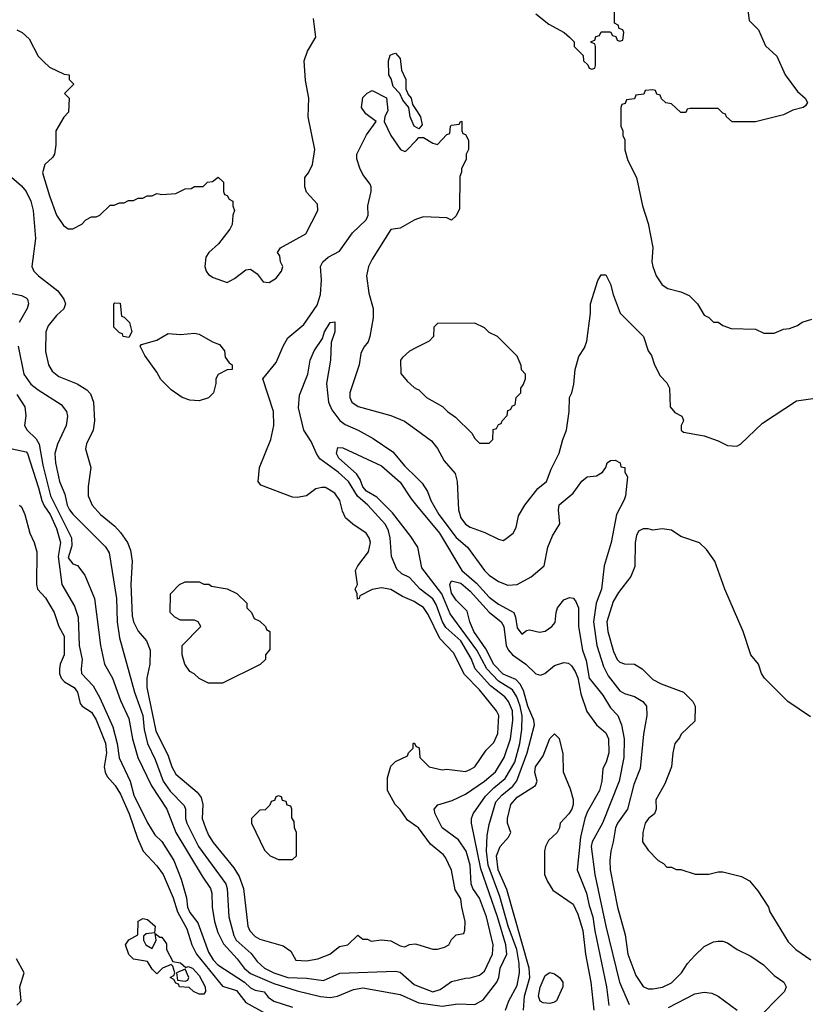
# Model space of a CAD drawing. Header units: inches. Extents: x 2348341 to 2479810, y 460419 to 613669.
# Tile 328 of 656: x 2368303 to 2371684, y 581115 to 585325. Entities that reach past the tile are written whole.
import ezdxf

# ---------------------------------------------------------------- set-up
doc = ezdxf.new("R2010")
doc.units = ezdxf.units.IN
doc.header["$MEASUREMENT"] = 0
doc.layers.add('C3568', color=7, linetype='Continuous')
doc.layers.add('C3578', color=7, linetype='Continuous')

msp = doc.modelspace()

# ---------------------------------------------------------------- linework, layer by layer
at = {"layer": 'C3568', "color": 2}
for points, elevation in [([(2368290, 585282), (2368314, 585270), (2368343.6, 585243.6), (2368382, 585170), (2368405.4, 585145.4), (2368430, 585122), (2368492.7, 585092.7), (2368514, 585090), (2368514, 585070), (2368534, 585050), (2368494, 585010), (2368514, 584990), (2368512, 584930), (2368491.1, 584908.9), (2368458, 584850), (2368458, 584790), (2368452, 584750), (2368443.6, 584736.4), (2368410, 584706), (2368401, 584670), (2368430, 584572), (2368460.7, 584490), (2368490, 584444.7), (2368510, 584431.3), (2368530, 584431.3), (2368568.4, 584451.6), (2368586, 584470), (2368610, 584482), (2368630, 584482), (2368646, 584490), (2368690, 584532), (2368707.3, 584532.7), (2368730, 584542), (2368750, 584542), (2368768.4, 584551.6), (2368790, 584552), (2368810, 584562), (2368830, 584562), (2368848, 584572), (2368870, 584572), (2368890, 584582), (2368910, 584578), (2368970, 584582), (2369010, 584602), (2369036.4, 584603.6), (2369050, 584612), (2369087.3, 584612.7), (2369106, 584630), (2369127.3, 584632.7), (2369151.6, 584651.6), (2369174, 584630), (2369174, 584590), (2369178, 584578), (2369190, 584574), (2369198, 584558), (2369214, 584550), (2369214, 584530), (2369222, 584510), (2369214, 584490), (2369212, 584450), (2369202, 584430), (2369152.5, 584367.5), (2369111, 584330), (2369098.8, 584310), (2369094.8, 584270), (2369100.7, 584250), (2369110, 584236), (2369130, 584222.8), (2369190, 584202), (2369222, 584218), (2369270, 584256), (2369290, 584258), (2369318, 584238), (2369344.7, 584204.7), (2369370, 584202), (2369400.2, 584219.8), (2369422, 584250), (2369428, 584270), (2369418, 584290), (2369415.3, 584315.3), (2369406, 584330), (2369418, 584350), (2369526, 584410), (2369578, 584510), (2369576.4, 584536.4), (2369530, 584588), (2369522, 584610), (2369522, 584650), (2369538, 584670), (2369554.6, 584705.4), (2369565.2, 584770), (2369537, 584910), (2369539.3, 584990), (2369524.7, 585064.7), (2369519, 585150), (2369533.2, 585190), (2369569, 585250), (2369559, 585330)], 106), ([(2370000, 584863.7), (2369989.6, 584869.6), (2369973.2, 584910), (2369966.6, 584950), (2369941.5, 584981.5), (2369928.7, 585010), (2369900.1, 585040.1), (2369892.1, 585072.1), (2369882, 585090), (2369879.6, 585150), (2369887.1, 585172.9), (2369900.5, 585179.5), (2369910, 585182.4), (2369930, 585158.8), (2369936.4, 585110), (2369954.4, 585070), (2369954, 585030), (2369964.9, 585004.9), (2369977.3, 584990), (2369982.8, 584962.8), (2370000, 584936.5)], 102), ([(2370000, 582831.1), (2369990, 582837.6), (2369939.5, 582859.5), (2369890, 582889.2), (2369850, 582896), (2369810, 582889), (2369758, 582862), (2369754, 582850), (2369747.3, 582847.3), (2369746, 582870), (2369738, 582890), (2369748, 582910), (2369739, 582970), (2369749, 582990), (2369795.1, 583050), (2369802.7, 583090), (2369798, 583110), (2369785.2, 583130), (2369727.8, 583167.8), (2369695.9, 583195.9), (2369683.6, 583223.6), (2369672, 583270), (2369650, 583301.2), (2369610, 583325.2), (2369595.3, 583324.7), (2369570, 583319), (2369530, 583288.7), (2369490, 583282), (2369470, 583284), (2369334.6, 583334.6), (2369322, 583350), (2369329, 583410), (2369377.2, 583530), (2369389, 583590), (2369388.7, 583650), (2369342, 583790), (2369400.2, 583859.8), (2369429.2, 583930), (2369450, 583964.7), (2369518, 584022), (2369575.6, 584104.4), (2369589.7, 584150.3), (2369593.6, 584213.6), (2369589.2, 584270), (2369599, 584290), (2369622, 584310), (2369670, 584336), (2369726.5, 584413.5), (2369785.1, 584470), (2369793.6, 584490), (2369792.3, 584530), (2369806.6, 584590), (2369806, 584610), (2369802, 584622), (2369770, 584664), (2369758, 584690), (2369745.2, 584730), (2369744, 584750), (2369786.6, 584833.4), (2369828, 584890), (2369782.7, 584922.7), (2369764, 584950), (2369770, 584992), (2369788.9, 585011.1), (2369810, 585022), (2369871, 584991), (2369876.9, 584936.9), (2369864.7, 584910), (2369862, 584890), (2369890.8, 584830), (2369932, 584770), (2369950, 584761), (2369956, 584764), (2370000, 584810.4)], 102), ([(2368246.8, 584670), (2368310, 584614.8), (2368330.5, 584590), (2368350.4, 584550), (2368360.5, 584510), (2368370.5, 584390), (2368354.8, 584270), (2368362.8, 584250), (2368382.8, 584230), (2368465.8, 584165.8), (2368491.3, 584130), (2368498, 584110), (2368491.1, 584088.9), (2368459.8, 584060.2), (2368424.1, 584015.9), (2368414, 583990), (2368413.7, 583906.3), (2368425.5, 583850), (2368442.3, 583822.3), (2368470, 583799.1), (2368548.2, 583768.2), (2368590, 583742.8), (2368605.8, 583725.8), (2368619.1, 583690), (2368622, 583610), (2368617.3, 583570), (2368588.3, 583511.7), (2368584, 583490), (2368607.3, 583410), (2368596.3, 583330), (2368596.3, 583290), (2368613.4, 583250), (2368647.7, 583210), (2368710, 583159.1), (2368733.3, 583133.3), (2368763.8, 583090), (2368776.7, 583056.7), (2368783.8, 583010), (2368778.4, 582910), (2368783.4, 582776.6), (2368790, 582751.3), (2368810, 582711.3), (2368844.9, 582670), (2368860.7, 582630), (2368859.1, 582570), (2368846.7, 582510), (2368847.2, 582470), (2368885.1, 582285.1), (2368938, 582178), (2368953, 582130), (2368970, 582098.8), (2369061.7, 582021.7), (2369079.5, 581999.5), (2369086, 581970), (2369083.8, 581910), (2369097.1, 581870), (2369110, 581838.8), (2369130, 581807.3), (2369218.3, 581698.3), (2369241.7, 581661.7), (2369259.5, 581610), (2369278, 581450), (2369287.7, 581430), (2369310, 581404.9), (2369330, 581394), (2369430, 581364.7), (2369462, 581342), (2369484.5, 581304.5), (2369530, 581300.5), (2369578, 581310), (2369628.7, 581330), (2369670, 581362), (2369706, 581370), (2369748.9, 581411.1), (2369770, 581394), (2369790, 581394), (2369805.4, 581385.4), (2369850, 581391.3), (2369890, 581386), (2369930, 581366), (2369950, 581361), (2369969.3, 581370.7), (2369994.4, 581374.4), (2370000, 581372.6)], 102), ([(2370000, 584472), (2369990, 584468.7), (2369930, 584434), (2369890, 584428.7), (2369810, 584302), (2369794.8, 584270), (2369786, 584230), (2369795.9, 584155.9), (2369814.8, 584090), (2369814.8, 584050), (2369800.7, 583970), (2369792.8, 583947.2), (2369774.4, 583925.6), (2369762.5, 583897.5), (2369754, 583850), (2369714.8, 583730), (2369714.8, 583710), (2369722.8, 583690), (2369750, 583670.8), (2369890, 583633.4), (2369948.3, 583608.3), (2370000, 583571)], 102), ([(2368270, 584154), (2368310, 584146), (2368330, 584136), (2368336, 584130), (2368341, 584110), (2368334.8, 584090), (2368300.7, 584030)], 98), ([(2370000, 582907.3), (2369970, 582940.7), (2369936.6, 582956.6), (2369915.3, 582975.3), (2369892.7, 583030), (2369887.6, 583110), (2369880.1, 583140.1), (2369866.6, 583166.6), (2369791.8, 583250), (2369747.8, 583287.8), (2369709.7, 583350), (2369664.2, 583390), (2369587, 583447), (2369571.6, 583470), (2369550, 583521.2), (2369518, 583570), (2369494.5, 583665.5), (2369500.1, 583719.9), (2369534.5, 583810), (2369545.6, 583870), (2369562.9, 583910), (2369597.6, 583962.4), (2369607, 583990), (2369630, 584031), (2369650, 584034), (2369650.4, 583990), (2369634.4, 583945.6), (2369632.2, 583870), (2369615.3, 583770), (2369623.8, 583690), (2369637.1, 583657.1), (2369672.2, 583612.2), (2369694.2, 583594.2), (2369750, 583570.5), (2369814.7, 583534.7), (2369898, 583478), (2369950, 583416), (2370000, 583367.4)], 98), ([(2368296.3, 583930), (2368320.7, 583810), (2368350, 583766.8), (2368382, 583742), (2368480.5, 583680.5), (2368502.8, 583650), (2368507.3, 583630), (2368502, 583590), (2368464, 583510), (2368453.4, 583470), (2368456.3, 583430), (2368473.4, 583350), (2368496.2, 583296.2), (2368505.7, 583250), (2368515.5, 583230), (2368530, 583210.7), (2368670, 583070.7), (2368685.8, 583045.8), (2368717, 582850), (2368719.5, 582750), (2368730, 582682), (2368793.1, 582450), (2368829, 582350), (2368835.8, 582290), (2368850, 582230.8), (2368882.2, 582162.2), (2368916, 582070), (2368946.5, 582026.5), (2369006, 581966), (2369012.2, 581950), (2369012, 581910), (2369017, 581890), (2369067.2, 581790), (2369184.4, 581630), (2369190.4, 581610), (2369197.6, 581490), (2369218, 581410), (2369228.7, 581390), (2369292.3, 581332.3), (2369318.2, 581298.2), (2369350, 581270.3), (2369390, 581250.3), (2369450, 581230.2), (2369530, 581226.7), (2369602.5, 581217.5), (2369671.3, 581248.7), (2369910, 581256.3), (2369930, 581253.4), (2369990, 581199.5), (2370000, 581195.6)], 98), ([(2370000, 583923), (2369970, 583908), (2369939.6, 583880.4), (2369932, 583870), (2369932.7, 583812.7), (2369959.6, 583779.6), (2369990, 583752), (2370000, 583747)], 106), ([(2368290, 583722.4), (2368324.2, 583670), (2368328.5, 583631.5), (2368322.8, 583590), (2368334.8, 583570), (2368373.1, 583533.1), (2368385.5, 583510), (2368401.2, 583421.2), (2368435.2, 583290), (2368524.9, 583110), (2368525.1, 583074.9), (2368510, 583024.7), (2368530, 582998.8), (2368550, 582991.3), (2368581, 582950), (2368622.8, 582850), (2368647.7, 582650), (2368665.5, 582570), (2368699.3, 582510), (2368733.8, 582413.8), (2368770, 582338), (2368784.9, 582250), (2368808.4, 582170), (2368866.7, 582050), (2368932.4, 581950), (2368970.3, 581850), (2369082.5, 581662.5), (2369119.3, 581610), (2369124.4, 581590), (2369125.3, 581530), (2369135.3, 581470), (2369150, 581422.8), (2369174.3, 581374.3), (2369232.7, 581310), (2369262.4, 581270), (2369290, 581247.4), (2369390, 581204.4), (2369490, 581172.7), (2369590, 581148.5), (2369630, 581144.9), (2369662, 581150), (2369730, 581179.3), (2369770, 581186), (2369930, 581157.1), (2370000, 581126.4)], 94), ([(2368270, 583490.5), (2368330, 583477.3), (2368336.3, 583470), (2368383.9, 583323.9), (2368396.9, 583270), (2368407, 583247), (2368433.8, 583210), (2368459.6, 583150), (2368477.7, 583090), (2368467.2, 583030), (2368482.3, 582910), (2368537.2, 582817.2), (2368553.1, 582770), (2368557.4, 582650), (2368570.4, 582590), (2368565.5, 582550), (2368567.7, 582530), (2368616.5, 582476.5), (2368645.7, 582425.7), (2368701.4, 582301.4), (2368720.2, 582230), (2368728.9, 582168.9), (2368775.8, 582070), (2368790.5, 582010), (2368850, 581891), (2368880.5, 581840.5), (2368910, 581811), (2368962, 581730), (2368994, 581650), (2369015.5, 581570), (2369020.4, 581530), (2369030, 581507.7), (2369064.2, 581464.2), (2369110, 581338), (2369130, 581304.9), (2369150, 581284.4), (2369264.9, 581210), (2369290, 581185.5), (2369310, 581176.4), (2369348.3, 581168.3), (2369365.9, 581145.9), (2369389, 581129), (2369470, 581102.4)], 90), ([(2370000, 583078.3), (2369975.2, 583115.2), (2369896.6, 583216.6), (2369830, 583284.2), (2369786, 583310), (2369770, 583327.6), (2369759.2, 583359.2), (2369743.8, 583383.8), (2369667.3, 583450), (2369657.2, 583470), (2369664, 583496), (2369684.7, 583495.3), (2369850, 583417.1), (2369930, 583348.2), (2369976.4, 583276.4), (2370000, 583247.9)], 94), ([(2368302, 583250), (2368310, 583242), (2368324.7, 583210), (2368346, 583130), (2368364.7, 583090), (2368376, 583050), (2368374, 582910), (2368378.8, 582890), (2368412.8, 582852.8), (2368450.8, 582790), (2368470.8, 582730), (2368493.4, 582690), (2368493.4, 582610), (2368476.3, 582570), (2368472.7, 582550), (2368472.7, 582530), (2368480.5, 582510), (2368493.8, 582493.8), (2368536.3, 582470), (2368550.4, 582450), (2368562, 582402), (2368570.5, 582390.5), (2368610, 582364), (2368630, 582331), (2368670, 582232), (2368673.4, 582190), (2368663.7, 582130), (2368667.7, 582107.7), (2368676.4, 582090), (2368711.3, 582051.3), (2368733.9, 582013.9), (2368770.3, 581930), (2368806, 581826), (2368830.2, 581770.2), (2368890, 581706.7), (2368916, 581670), (2368958.9, 581570), (2368977.3, 581510), (2369018.1, 581438.1), (2369039.1, 581370), (2369059.1, 581330), (2369170, 581193), (2369230, 581174), (2369270, 581122.7), (2369350, 581079.5)], 86), ([(2370000, 581875.6), (2369962, 581902), (2369930, 581948), (2369909.1, 581969.1), (2369875.3, 582030), (2369876.4, 582083.6), (2369890, 582134), (2369910, 582154), (2369962, 582178), (2369966, 582190), (2369986, 582210), (2369986, 582230), (2369990, 582234), (2369998, 582218), (2370000, 582217.1)], 102), ([(2368290, 581111), (2368309, 581130), (2368302.7, 581190), (2368322, 581250), (2368289.4, 581309.4)], 86)]:
    msp.add_lwpolyline(points, dxfattribs=dict(at, elevation=elevation))
for points, elevation in [([(2368770, 583966), (2368746, 583970), (2368742, 583982), (2368730, 583986), (2368706, 584010), (2368706, 584110), (2368710, 584114), (2368732.7, 584112.7), (2368738, 584058), (2368750, 584054), (2368772, 584030), (2368782, 583990)], 102), ([(2369070, 583695.3), (2369030, 583699), (2368998, 583710), (2368950, 583742), (2368906.3, 583786.3), (2368890, 583818), (2368838, 583890), (2368818, 583930), (2368823.1, 583936.9), (2368890, 583954.8), (2368937.2, 583982.8), (2368990, 583978.8), (2369050, 583984.7), (2369070, 583981), (2369127.9, 583947.9), (2369156.8, 583936.8), (2369178, 583910), (2369182, 583882), (2369198, 583858), (2369212, 583850), (2369212, 583830), (2369190, 583828.7), (2369151.6, 583808.4), (2369142, 583790), (2369142, 583770), (2369131.3, 583730), (2369110, 583708.7)], 102), ([(2369110, 582488), (2369070, 582508), (2369048.9, 582528.9), (2369030, 582538), (2369008.7, 582570), (2368998, 582610), (2368998, 582650), (2369078, 582730), (2369066, 582750), (2369050, 582758), (2368990, 582758), (2368966, 582770), (2368946, 582790), (2368948, 582870), (2368986, 582910), (2369010, 582922), (2369070, 582922), (2369090, 582912), (2369111.6, 582911.6), (2369123.6, 582903.6), (2369190, 582892), (2369231.6, 582871.6), (2369274, 582830), (2369274, 582810), (2369294, 582790), (2369305.4, 582765.4), (2369330, 582754), (2369354, 582730), (2369358, 582718), (2369372, 582710), (2369372.7, 582632.7), (2369354, 582610), (2369354, 582590), (2369331.6, 582568.4), (2369170, 582488)], 102), ([(2369410, 582006), (2369398, 582002), (2369392.7, 581987.3), (2369378, 581982), (2369372.7, 581967.3), (2369352.7, 581947.3), (2369330, 581946), (2369294, 581910), (2369294, 581890), (2369350, 581774), (2369374, 581750), (2369410, 581734), (2369470, 581734), (2369486, 581750), (2369486, 581850), (2369478, 581870), (2369476.4, 581896.4), (2369467.3, 581912.7), (2369466, 581950), (2369462, 581962), (2369447.3, 581967.3), (2369442, 581982), (2369427.3, 581987.3), (2369422, 582002)], 106), ([(2368870, 581354), (2368886, 581390), (2368882, 581418), (2368902, 581402), (2368910, 581402), (2368930, 581374), (2368931.3, 581350), (2368958, 581298), (2368990, 581292), (2369012.7, 581272.7), (2369023.1, 581276.9), (2369042, 581270), (2369070, 581238), (2369096.3, 581190), (2369098, 581170), (2369090, 581158), (2369070, 581158), (2369046, 581170), (2369027.3, 581187.3), (2368986, 581190), (2368982, 581202), (2368970, 581206), (2368962, 581222), (2368946, 581230), (2368962, 581238), (2368966, 581250), (2368958, 581278), (2368950, 581286), (2368914, 581270), (2368890, 581246), (2368870, 581266), (2368850, 581298), (2368790, 581308.7), (2368770, 581328), (2368755.3, 581370), (2368770, 581391.3), (2368808, 581412), (2368808.9, 581471.1), (2368830, 581482), (2368850, 581478), (2368882, 581450), (2368879.6, 581420.4), (2368843.6, 581416.4), (2368832.7, 581407.3), (2368832, 581390), (2368842, 581370)], 82), ([(2369010, 581266), (2368974, 581250), (2368978, 581218), (2369010, 581214), (2369022, 581218), (2369026, 581230)], 82)]:
    msp.add_lwpolyline(points, close=True, dxfattribs=dict(at, elevation=elevation))
at = {"layer": 'C3578', "color": 2}
for points, elevation in [([(2370510.9, 585350.9), (2370566.4, 585306.4), (2370631, 585271), (2370654, 585250), (2370674, 585230), (2370674, 585210), (2370712.7, 585172.7), (2370714, 585150), (2370732.7, 585132.7), (2370738, 585118), (2370750, 585114), (2370762, 585118), (2370766, 585130), (2370766, 585210), (2370762, 585222), (2370747.3, 585227.3), (2370747.3, 585232.7), (2370762, 585238), (2370767.3, 585252.7), (2370782, 585258), (2370790, 585274), (2370830, 585274), (2370838, 585258), (2370852.7, 585252.7), (2370858, 585238), (2370870, 585234), (2370882, 585238), (2370886, 585270), (2370882, 585282), (2370867.3, 585287.3), (2370862, 585302), (2370846, 585310), (2370846, 585470)], 106), ([(2371410.7, 585410.7), (2371422.5, 585322.5), (2371462.4, 585282.4), (2371493.2, 585213.2), (2371541, 585170), (2371576.3, 585090), (2371630, 585018), (2371662, 584990), (2371671.6, 584971.6), (2371663.6, 584956.4), (2371654, 584950), (2371610, 584938), (2371570, 584918), (2371450, 584888.7), (2371410, 584888), (2371350, 584888), (2371326, 584910), (2371322, 584922), (2371310, 584926), (2371290, 584946), (2371170, 584946), (2371158, 584942), (2371151.6, 584928.4), (2371130, 584928), (2371090, 584966), (2371066, 584970), (2371047.3, 584987.3), (2371042, 585002), (2371027.3, 585007.3), (2371022, 585022), (2371010, 585026), (2370978, 585022), (2370972.7, 585007.3), (2370938, 585002), (2370932.7, 584987.3), (2370898, 584982), (2370892.7, 584967.3), (2370878, 584962), (2370874, 584950), (2370874, 584870), (2370882, 584850), (2370882, 584830), (2370891.1, 584811.1), (2370891.6, 584768.4), (2370903.5, 584723.5), (2370941, 584650), (2370966.8, 584530), (2370990, 584454), (2371010.7, 584350.7), (2371006.8, 584290), (2371011, 584270), (2371024.7, 584230), (2371050, 584192), (2371075.3, 584175.3), (2371130, 584161), (2371165.4, 584145.4), (2371202, 584110), (2371230, 584062), (2371250, 584052), (2371270, 584032), (2371290, 584031.3), (2371310, 584018), (2371345.4, 584005.4), (2371450, 584002), (2371485.4, 583985.4), (2371530, 583984.7), (2371570, 584002), (2371594.6, 584005.4), (2371630, 584018), (2371650, 584031.3), (2371690, 584044.7)], 106), ([(2370000, 584936.5), (2370017.3, 584910), (2370023.6, 584876.4), (2370010, 584858), (2370000, 584863.7)], 102), ([(2370000, 584810.4), (2370010, 584821), (2370030, 584821), (2370070, 584798), (2370090, 584792), (2370130, 584834), (2370142, 584838), (2370146, 584870), (2370150, 584874), (2370182, 584878), (2370190, 584892), (2370194, 584890), (2370194, 584850), (2370198, 584838), (2370210, 584834), (2370222, 584810), (2370222, 584770), (2370212, 584750), (2370211.6, 584728.4), (2370192.7, 584687.3), (2370192.7, 584672.7), (2370185.4, 584654.6), (2370183.6, 584516.4), (2370170, 584486), (2370150, 584468), (2370130, 584478), (2370030, 584482), (2370000, 584472)], 102), ([(2370000, 583571), (2370064.5, 583524.5), (2370090, 583491.3), (2370118.5, 583438.5), (2370165.2, 583385.2), (2370173.4, 583350), (2370179.1, 583230), (2370190, 583196), (2370210, 583168.2), (2370230, 583155.5), (2370292.5, 583132.5), (2370350, 583104.7), (2370370, 583098), (2370378, 583102), (2370414, 583130), (2370425.6, 583154.4), (2370436.6, 583203.4), (2370462.7, 583250), (2370518.6, 583321.4), (2370556, 583350), (2370576.2, 583403.8), (2370610, 583472), (2370625.2, 583530), (2370641.2, 583570), (2370653.2, 583650), (2370654, 583710), (2370664, 583730), (2370672.9, 583767.1), (2370679, 583830), (2370694.6, 583885.4), (2370718, 583922), (2370728.7, 583950), (2370744, 584070), (2370744, 584110), (2370775.3, 584210), (2370790, 584234), (2370810, 584234), (2370830, 584194), (2370841, 584150), (2370871.1, 584071.1), (2370970.9, 583970.9), (2370991.3, 583910), (2371004.7, 583890), (2371018, 583850), (2371042, 583802), (2371070, 583772), (2371082, 583750), (2371084.7, 583670), (2371105.4, 583645.4), (2371134, 583630), (2371139.6, 583619.6), (2371142, 583610), (2371132, 583590), (2371132, 583570), (2371142, 583562), (2371230, 583546), (2371290, 583524.7), (2371330, 583504.7), (2371370, 583502), (2371386, 583510), (2371480.2, 583599.8), (2371624.7, 583695.3), (2371694.6, 583705.4)], 102), ([(2370000, 583747), (2370010, 583742), (2370042, 583710), (2370110.9, 583670.9), (2370132, 583650), (2370166.4, 583626.4), (2370236.9, 583556.9), (2370250, 583534), (2370270, 583514), (2370310, 583514), (2370326, 583530), (2370327.3, 583572.7), (2370342, 583578), (2370350, 583594), (2370362, 583598), (2370366, 583610), (2370387.3, 583632.7), (2370390, 583654), (2370402, 583658), (2370410, 583674), (2370422, 583678), (2370426, 583710), (2370446, 583730), (2370446, 583750), (2370456.4, 583763.6), (2370466, 583790), (2370466, 583810), (2370448.4, 583828.4), (2370447.3, 583847.3), (2370430, 583886), (2370346, 583970), (2370310, 583988), (2370290, 584008), (2370250, 584028), (2370090, 584026), (2370074, 584010), (2370072, 583970), (2370054, 583950), (2370000, 583923)], 106), ([(2370000, 583367.4), (2370024, 583344), (2370047.5, 583307.5), (2370060.7, 583270), (2370094.9, 583210), (2370170, 583110.6), (2370217.3, 583070), (2370290, 582970.6), (2370310.7, 582950), (2370350, 582923.8), (2370390, 582908), (2370430, 582910.7), (2370490, 582942.8), (2370545.2, 582990), (2370562, 583070), (2370582, 583118), (2370612.3, 583170), (2370607, 583230), (2370610, 583251), (2370670, 583301), (2370707.2, 583352.8), (2370729.4, 583370.6), (2370770, 583374.8), (2370795.3, 583390), (2370809, 583410), (2370815.3, 583430), (2370830, 583441), (2370850, 583442), (2370871.1, 583431.1), (2370874, 583414), (2370890.7, 583410.7), (2370891.3, 583391.3), (2370902, 583370), (2370893.4, 583290), (2370888.2, 583271.8), (2370855.5, 583210), (2370833, 583090), (2370803, 582990), (2370791.8, 582890), (2370768.2, 582830), (2370756.9, 582750), (2370771.8, 582650), (2370799.4, 582559.4), (2370820, 582520), (2370870, 582456.3), (2370890, 582443.8), (2370931.7, 582431.7), (2370967.3, 582410), (2370984, 582390), (2370984.9, 582350), (2370970.4, 582270), (2370956.7, 582123.3), (2370930, 582055.3), (2370901.6, 581950), (2370859.3, 581890), (2370850.5, 581870), (2370841.6, 581810), (2370830.4, 581770), (2370826.4, 581730), (2370828.4, 581690), (2370859.3, 581530), (2370892.3, 581412.3), (2370904.4, 581330), (2370938, 581238), (2370970, 581190.8), (2370990, 581182), (2371010, 581182), (2371051.5, 581188.5), (2371090, 581207.7), (2371133.2, 581250), (2371159, 581290), (2371190, 581324.7), (2371230, 581362), (2371270, 581382), (2371290, 581384.7), (2371310, 581384.7), (2371330, 581378), (2371372, 581350), (2371430, 581321), (2371483.5, 581283.5), (2371530, 581238), (2371571, 581210), (2371581, 581190), (2371574, 581170), (2371450, 581045.2)], 98), ([(2370000, 583247.9), (2370097.7, 583130), (2370193.7, 582970), (2370256.3, 582916.3), (2370310, 582855.8), (2370350, 582826.7), (2370416, 582790), (2370424, 582770), (2370430, 582724.7), (2370450, 582698), (2370470, 582714), (2370483.1, 582716.9), (2370526, 582706), (2370550, 582710.5), (2370578, 582730), (2370592.4, 582747.6), (2370596.9, 582790), (2370603.5, 582810), (2370630, 582844.9), (2370654.8, 582854.8), (2370670, 582851.3), (2370679.9, 582839.9), (2370693.4, 582810), (2370693.4, 582730), (2370710.3, 582630), (2370725.4, 582585.4), (2370738.7, 582510), (2370796.9, 582436.9), (2370830, 582382.8), (2370860.7, 582350), (2370877.3, 582310), (2370888, 582250), (2370886.4, 582170), (2370867.2, 582070), (2370794.9, 581890), (2370750.6, 581810), (2370747.4, 581790), (2370762, 581670), (2370809.2, 581449.2), (2370868.8, 581210), (2370910, 581114.8)], 94), ([(2371684.7, 582344.7), (2371588, 582410), (2371488.7, 582510), (2371475.3, 582530), (2371462, 582570), (2371429.2, 582610), (2371397.2, 582710), (2371319, 582890), (2371275.3, 583010), (2371240.4, 583060.4), (2371210, 583088), (2371130, 583115.3), (2371090, 583142), (2371050, 583148.7), (2371010, 583142), (2370990, 583148.7), (2370970, 583148.7), (2370950, 583138), (2370940.7, 583119.3), (2370934.8, 583090), (2370933.2, 582986.8), (2370915.9, 582944.1), (2370864.1, 582875.9), (2370841.7, 582838.3), (2370813.4, 582750), (2370818, 582710), (2370843.1, 582623.1), (2370858.8, 582590), (2370870, 582578.8), (2370890, 582570.8), (2370932, 582570), (2370964.7, 582550), (2371010, 582504.7), (2371046, 582486), (2371142, 582450), (2371182, 582410), (2371192, 582390), (2371190, 582326), (2371132, 582270), (2371125.4, 582254.6), (2371104.7, 582230), (2371096, 582190), (2371090.8, 582130), (2371061.4, 582058.6), (2371022.8, 581990), (2371024.7, 581950), (2371018, 581930), (2370992, 581910), (2370978, 581890), (2370967.3, 581850), (2370966, 581810), (2370990, 581774), (2371034, 581730), (2371056.9, 581716.9), (2371070, 581702), (2371090, 581702), (2371110, 581692), (2371131.1, 581691.1), (2371191.6, 581671.6), (2371250, 581671.3), (2371290, 581682), (2371310, 581682), (2371390, 581662), (2371423.6, 581643.6), (2371459.8, 581599.8), (2371504.7, 581530), (2371511.3, 581510), (2371590, 581382), (2371622, 581350), (2371685.8, 581305.8)], 102), ([(2370000, 581126.4), (2370010, 581122), (2370110, 581107.2), (2370176.8, 581116.8), (2370250, 581114), (2370285.4, 581134.6), (2370342.9, 581210), (2370352, 581230), (2370358.4, 581270), (2370386, 581330), (2370382.3, 581370), (2370346.8, 581490), (2370275.1, 581695.1), (2370235.1, 581890), (2370234.5, 581910), (2370242, 581930), (2370295.3, 582004.7), (2370330, 582041.1), (2370379.1, 582080.9), (2370420.4, 582150), (2370441.4, 582230), (2370449.8, 582289.8), (2370451.8, 582348.2), (2370443.7, 582390), (2370428.7, 582430), (2370410, 582459.7), (2370350, 582497.6), (2370300.9, 582550), (2370257.8, 582630), (2370144.2, 582784.2), (2370107.6, 582870), (2370022, 582982), (2370005.6, 583070), (2370000, 583078.3)], 94), ([(2370380.9, 581090), (2370395.1, 581130), (2370430, 581196), (2370440.4, 581250), (2370439.3, 581290), (2370428.9, 581350), (2370391.6, 581450), (2370356.1, 581576.1), (2370306.5, 581710), (2370298.8, 581770), (2370302.5, 581837.5), (2370310, 581884.7), (2370338.6, 581981.4), (2370364.7, 582010), (2370412.6, 582047.4), (2370429, 582071), (2370473.1, 582190), (2370504.2, 582310), (2370501.3, 582330), (2370476.2, 582390), (2370456.9, 582456.9), (2370443.6, 582483.6), (2370424.4, 582504.4), (2370370, 582527.4), (2370330, 582568.3), (2370295.9, 582635.9), (2370244.8, 582710), (2370228.4, 582750), (2370216.6, 582796.6), (2370170, 582843.7), (2370150, 582873.2), (2370142, 582910), (2370150, 582926), (2370190, 582915.3), (2370230, 582882.4), (2370310, 582792), (2370362.4, 582750), (2370372.9, 582730), (2370383.7, 582650), (2370391.5, 582631.5), (2370410.6, 582610), (2370467.7, 582570), (2370510, 582527.7), (2370530, 582523), (2370548.7, 582530), (2370590, 582564), (2370630, 582577.3), (2370650, 582574), (2370662.3, 582562.3), (2370678.7, 582538.7), (2370690, 582511), (2370703.1, 582443.1), (2370727.9, 582367.9), (2370770.4, 582310.4), (2370810, 582276.3), (2370821.7, 582250), (2370822, 582190), (2370810.4, 582150), (2370796.4, 582123.6), (2370792.2, 582070), (2370783.1, 582030), (2370730, 581937), (2370720.2, 581910), (2370701.2, 581830), (2370687.3, 581690), (2370727.2, 581590), (2370738, 581538), (2370754, 581490), (2370762.7, 581430), (2370813.1, 581190), (2370822, 581110)], 90), ([(2370000, 581195.6), (2370070, 581168.8), (2370101, 581179), (2370150, 581213), (2370210, 581227.7), (2370230, 581228), (2370270, 581240.5), (2370290, 581256.3), (2370325.4, 581330), (2370328, 581370), (2370298.9, 581490), (2370270, 581569.4), (2370241.3, 581610), (2370233.3, 581630), (2370229.7, 581710), (2370212.6, 581770), (2370179, 581819), (2370109.7, 581869.7), (2370079.5, 581930), (2370075.1, 581950), (2370091.7, 581968.3), (2370152.9, 581987.1), (2370210, 582014.4), (2370290, 582068.8), (2370338, 582110), (2370374.7, 582170), (2370401.5, 582250), (2370411.7, 582328.3), (2370410.8, 582370), (2370393.5, 582410), (2370378, 582430), (2370317, 582477), (2370251.1, 582550), (2370233.6, 582593.6), (2370190, 582669.7), (2370125.8, 582725.8), (2370110.7, 582750.7), (2370084.4, 582824.4), (2370070, 582849.6), (2370015.6, 582890), (2370000, 582907.3)], 98), ([(2370000, 582217.1), (2370011.6, 582211.6), (2370014, 582170), (2370054, 582130), (2370110, 582118), (2370130, 582121), (2370210, 582111), (2370230, 582118.8), (2370250, 582131), (2370298.3, 582201.7), (2370330, 582234.8), (2370347.2, 582272.8), (2370351.8, 582350), (2370342.7, 582370), (2370270, 582459.5), (2370205.2, 582525.2), (2370158.6, 582618.6), (2370099.3, 582679.3), (2370050, 582782.7), (2370030, 582811.6), (2370000, 582831.1)], 102), ([(2370457.3, 581090), (2370461.8, 581150), (2370484.5, 581230), (2370482.4, 581270), (2370385.8, 581605.8), (2370348.9, 581690), (2370342.6, 581750), (2370358.4, 581790), (2370393.2, 581830), (2370402.7, 581850), (2370389.7, 581889.7), (2370389.6, 581910), (2370403.7, 581970), (2370430, 582001.6), (2370508.9, 582051.1), (2370515.3, 582070), (2370506.6, 582106.6), (2370509.5, 582130), (2370542, 582178), (2370570, 582252), (2370590, 582271.3), (2370610, 582251.3), (2370626.4, 582186.4), (2370626.8, 582110), (2370656.8, 582036.8), (2370670.5, 581990.5), (2370670.6, 581970), (2370664.7, 581950), (2370650.9, 581929.1), (2370614, 581890), (2370612, 581870), (2370602, 581850), (2370564.5, 581815.5), (2370551, 581790), (2370546.8, 581770), (2370546.8, 581670), (2370559.8, 581639.8), (2370583.4, 581603.4), (2370670, 581542.8), (2370690, 581501), (2370711.3, 581431.3), (2370722.6, 581330), (2370746, 581210), (2370758.7, 581090)], 86), ([(2370000, 581372.6), (2370070, 581351.3), (2370090, 581351.3), (2370120.2, 581359.8), (2370138, 581370), (2370150, 581392), (2370170, 581412), (2370202, 581418), (2370207.3, 581432.7), (2370208.7, 581470), (2370193.2, 581530), (2370190, 581566), (2370165.4, 581605.4), (2370149.3, 581689.3), (2370123.2, 581743.2), (2370114.8, 581754.8), (2370059.5, 581799.5), (2370008, 581870), (2370000, 581875.6)], 102), ([(2371078.3, 581101.7), (2371190, 581160.7), (2371230, 581167.3), (2371263.5, 581163.5), (2371290, 581150.8), (2371372, 581090)], 94)]:
    msp.add_lwpolyline(points, dxfattribs=dict(at, elevation=elevation))
at = {"layer": 'C3578', "color": 2, "elevation": 82}
msp.add_lwpolyline([(2370570, 581119), (2370542, 581122), (2370529.4, 581129.4), (2370521.2, 581150), (2370529.3, 581189.3), (2370550, 581238), (2370570, 581252), (2370590, 581246), (2370611.3, 581230), (2370626, 581210), (2370626, 581190), (2370598, 581130), (2370590, 581124)], close=True, dxfattribs=at)

doc.saveas('drawing.dxf')
